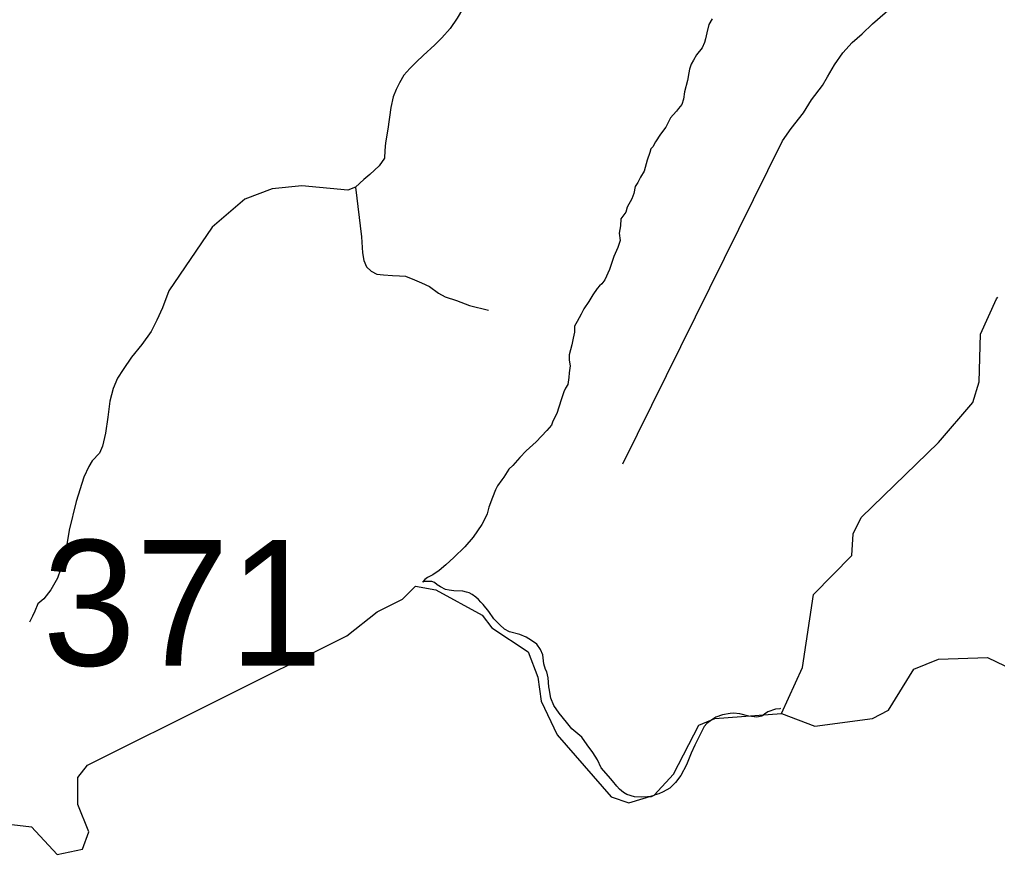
# Model space of a CAD drawing. Extents: x 2001466 to 31450019, y -30647475 to 847247.
# Drawn here: x 2032407 to 2037524, y 688759 to 693124 of the extents above; entities that cross this region are included whole.
import ezdxf

# ---------------------------------------------------------------- set-up
doc = ezdxf.new("R2010")
doc.units = 0
for name, color, linetype in [('Exist Hydrographic Creek Single Shore', 7, 'Continuous'), ('Exist Hydrographic Misc Water Feature', 7, 'Continuous'), ('Exist Road Non-System Type 51', 7, 'Continuous'), ('Exist Road Secondary Structure Standard Bridge Number Label', 7, 'Continuous')]:
    doc.layers.add(name, color=color, linetype=linetype)

msp = doc.modelspace()

# ---------------------------------------------------------------- linework, layer by layer
at = {"layer": 'Exist Hydrographic Creek Single Shore'}
for points in [[(2032337.2, 688918.4), (2032470.1, 688902.5), (2032604.2, 688758.7), (2032737.1, 688785.5), (2032770.1, 688876.7), (2032712.1, 689019), (2032712.1, 689160.1), (2032762.1, 689224.7), (2034120.2, 689902.4), (2034278.2, 690027.2), (2034411.1, 690093.4), (2034478.2, 690161), (2034586.2, 690142.3), (2034828.2, 690009.5), (2034878.2, 689942.8), (2035069.1, 689817.5), (2035119.2, 689685.3), (2035136.2, 689560.3), (2035220.1, 689384.6), (2035503, 689060.7), (2035595.1, 689029.2), (2035728.2, 689069.2), (2035828, 689178.7), (2035961.1, 689435.2), (2036045.2, 689469.6), (2036394.2, 689495.3)], [(2037215.8, 689780.5), (2037472.1, 689788.3), (2037605.2, 689723.3), (2037747.1, 689756.5), (2037946.2, 689949.3), (2038046.1, 689999.8), (2038229.2, 690022.3)], [(2036394.2, 689495.3), (2036569.1, 689429.4), (2036869.1, 689469.3), (2036953.2, 689513.5), (2037086, 689727.3), (2037215.8, 689780.5)]]:
    msp.add_lwpolyline(points, dxfattribs=at)
at = {"layer": 'Exist Hydrographic Misc Water Feature'}
msp.add_line((2036388.4, 689522.3), (2036384.5, 689520.3), dxfattribs=at)
for points in [[(2036030.4, 693127.6), (2036014.4, 693097.5), (2036002.5, 693055.5), (2035996.6, 693023.5), (2035990.4, 693003.6), (2035978.5, 692975.6), (2035948.6, 692939.5), (2035932.6, 692911.5), (2035920.5, 692891.5), (2035912.5, 692865.5), (2035908.6, 692845.5), (2035902.7, 692805.5), (2035886.7, 692745.5), (2035880.7, 692707.5), (2035872.7, 692679.5), (2035854.7, 692659.5), (2035844.6, 692645.5), (2035826.8, 692625.5), (2035812.9, 692609.5), (2035788.9, 692561.5), (2035760.8, 692525.4), (2035734.9, 692485.4), (2035720.8, 692459.4), (2035710.7, 692447.4), (2035705, 692429.4), (2035691.1, 692389.4), (2035675.1, 692331.4), (2035657, 692299.4), (2035642.9, 692271.4), (2035628.9, 692251.4), (2035621.1, 692215.4), (2035611.1, 692187.4), (2035587.1, 692143.4), (2035579.1, 692117.4), (2035553.1, 692081.3), (2035551.2, 692045.4), (2035545.3, 692007.4), (2035549.2, 691969.4), (2035537.3, 691931.4), (2035517.2, 691885.4), (2035493.4, 691817.4), (2035469.4, 691763.4), (2035453.4, 691741.4), (2035441.3, 691731.4), (2035429.4, 691717.4), (2035407.5, 691685.3), (2035385.5, 691649.3), (2035359.5, 691611.4), (2035345.5, 691583.4), (2035325.4, 691545.3), (2035311.5, 691521.3), (2035311.5, 691489.3), (2035303.5, 691457.4), (2035297.6, 691423.4), (2035283.6, 691371.3), (2035283.6, 691343.4), (2035287.5, 691313.4), (2035283.6, 691277.3), (2035281.8, 691253.3)], [(2037214.6, 690912.3), (2037394.2, 691122), (2037427.2, 691229.6), (2037435.2, 691478.8), (2037518.3, 691664.2), (2037526.3, 691672.4)], [(2035281.8, 691253.3), (2035275.6, 691215.3), (2035263.7, 691197.4), (2035255.7, 691177.4), (2035241.6, 691135.3), (2035217.8, 691063.4), (2035197.9, 691023.4), (2035189.7, 691003.3), (2035165.7, 690975.3), (2035109.9, 690915.3), (2035057.9, 690869.3), (2035024, 690833.3), (2034987.9, 690793.2), (2034968, 690773.2), (2034942, 690731.2), (2034930.1, 690717.2), (2034908, 690685.2), (2034898.1, 690665.2), (2034882.1, 690625.2), (2034862.2, 690575.2), (2034854.2, 690539.2), (2034838.2, 690507.1), (2034826.1, 690483.2), (2034780.2, 690417.1), (2034736.3, 690367.2), (2034680.4, 690311.2), (2034638.3, 690273.1), (2034602.4, 690243.1), (2034570.4, 690221.1), (2034542.4, 690207), (2034528.4, 690197), (2034516.3, 690183)], [(2036394.2, 689495.3), (2036503.1, 689735.9), (2036561.1, 690118.6), (2036761.2, 690321.2), (2036769.2, 690435.9), (2036810.2, 690520.3), (2037214.6, 690912.3)], [(2036384.5, 689520.3), (2036362.6, 689518.3), (2036322.4, 689504.3), (2036304.6, 689492.3), (2036290.4, 689482.2), (2036264.6, 689476.2), (2036222.6, 689482.2), (2036176.4, 689494.2), (2036142.6, 689498.2), (2036124.5, 689496.1), (2036084.6, 689488.1), (2036050.7, 689476.1), (2036028.6, 689462.1), (2036002.5, 689444.1), (2035988.6, 689428.1), (2035970.5, 689390.1), (2035940.6, 689330), (2035920.7, 689288.1), (2035896.7, 689228), (2035866.8, 689172.1), (2035838.7, 689134.1), (2035809, 689106), (2035774.9, 689086), (2035752.8, 689076), (2035732.9, 689070), (2035712.8, 689060), (2035692.9, 689060), (2035658.9, 689057.9), (2035624.8, 689059.9), (2035584.8, 689071.9), (2035566.8, 689081.8), (2035546.9, 689099.9), (2035533, 689115.9), (2035509, 689143.8), (2035488.9, 689167.8), (2035450.7, 689211.8), (2035430.8, 689253.7), (2035406.9, 689291.7), (2035376.7, 689331.7), (2035348.8, 689371.7), (2035296.7, 689415.7), (2035268.9, 689449.6), (2035230.7, 689497.6), (2035202.6, 689537.6), (2035186.6, 689575.5), (2035178.6, 689625.5), (2035176.6, 689635.5), (2035172.7, 689681.6), (2035166.5, 689713.5), (2035158.7, 689725.5), (2035150.5, 689755.5), (2035144.6, 689801.5), (2035132.5, 689829.5), (2035114.5, 689857.5), (2035086.6, 689877.5), (2035058.5, 689895.4), (2035024.4, 689909.4), (2034970.5, 689923.4), (2034944.5, 689937.4), (2034920.5, 689959.3), (2034888.5, 689991.3), (2034862.4, 690029.3), (2034832.5, 690065.2), (2034820.4, 690077.2), (2034808.3, 690091.2), (2034794.4, 690103.2), (2034776.3, 690117.2), (2034760.3, 690127.2), (2034746.4, 690129.2), (2034726.5, 690135.1), (2034680.4, 690137.1), (2034654.3, 690141.1), (2034636.5, 690143.1), (2034610.4, 690157.1), (2034592.4, 690169.1), (2034578.4, 690181.1), (2034564.5, 690185.1), (2034542.4, 690185.1), (2034528.4, 690185), (2034516.3, 690183)]]:
    msp.add_lwpolyline(points, dxfattribs=at)
at = {"layer": 'Exist Road Non-System Type 51'}
for points in [[(2035564.2, 690800.7), (2036399, 692489.7), (2036444.9, 692553.8), (2036509, 692635.9), (2036550.8, 692703.8), (2036609, 692779.9), (2036634.9, 692823.9), (2036670.8, 692887.8), (2036714.8, 692949.9), (2036762.7, 693004), (2036816.7, 693049.9), (2036870.7, 693102), (2036976.6, 693194), (2037070.7, 693276.1), (2037152.6, 693366.1), (2037212.5, 693428.1), (2037257.7, 693439.1), (2037297.9, 693450.3), (2037330.1, 693457.7), (2037386.3, 693466.5), (2037428.4, 693471.7), (2037536.5, 693477.5)], [(2034753, 693227.4), (2034696.6, 693131.8), (2034660.7, 693077.7), (2034616.7, 693027.8), (2034580.7, 692991.7), (2034518.8, 692935.8), (2034484.7, 692903.7), (2034448.8, 692867.6), (2034418.7, 692833.6), (2034394.9, 692793.7), (2034378.7, 692757.6), (2034362.8, 692719.7), (2034350.8, 692663.6), (2034334.9, 692551.7), (2034322.9, 692479.7), (2034318.8, 692439.6), (2034316.8, 692399.6), (2034289, 692359.6), (2034240.9, 692313.6), (2034208.9, 692287.6), (2034164.9, 692247.5), (2034125, 692231.5)], [(2034125, 692231.5), (2033884.9, 692254.1), (2033728.5, 692239.4), (2033586.8, 692185.6), (2033415.9, 692039), (2033189.2, 691705.1), (2033155.4, 691617), (2033125.3, 691553), (2033095.2, 691493), (2033047.4, 691425), (2032993.3, 691359.1), (2032949.4, 691295), (2032919.4, 691249), (2032897.5, 691195), (2032879.4, 691129), (2032869.5, 691045), (2032857.6, 690961), (2032841.6, 690892.9), (2032825.6, 690856.9), (2032787.6, 690816.8), (2032769.6, 690787), (2032743.7, 690730.9), (2032703.7, 690604.9), (2032667.6, 690454.9), (2032645.8, 690326.9), (2032621.8, 690248.8), (2032605.9, 690202.9), (2032571.8, 690142.8), (2032533.9, 690094.7), (2032503.9, 690068.8), (2032488, 690030.9), (2032475.8, 690004.7), (2032460, 689972.8)], [(2034164.9, 692247.5), (2034197, 691987.4), (2034201.1, 691903.6), (2034209.1, 691863.6), (2034223, 691831.5), (2034246.8, 691808), (2034277.4, 691793), (2034311, 691789.5), (2034359.1, 691785.5), (2034395.1, 691783.6), (2034427, 691781.5), (2034473.1, 691763.6), (2034511.1, 691747.6), (2034553.1, 691727.8), (2034599, 691693.6), (2034635, 691673.7), (2034693.1, 691655.7), (2034761.1, 691629.7), (2034861, 691603.9)]]:
    msp.add_lwpolyline(points, dxfattribs=at)

# ---------------------------------------------------------------- texts
at = {"layer": 'Exist Road Secondary Structure Standard Bridge Number Label'}
msp.add_text('371', height=656.17, dxfattribs=at).set_placement((2032527.7, 689746.1))

doc.saveas('drawing.dxf')
